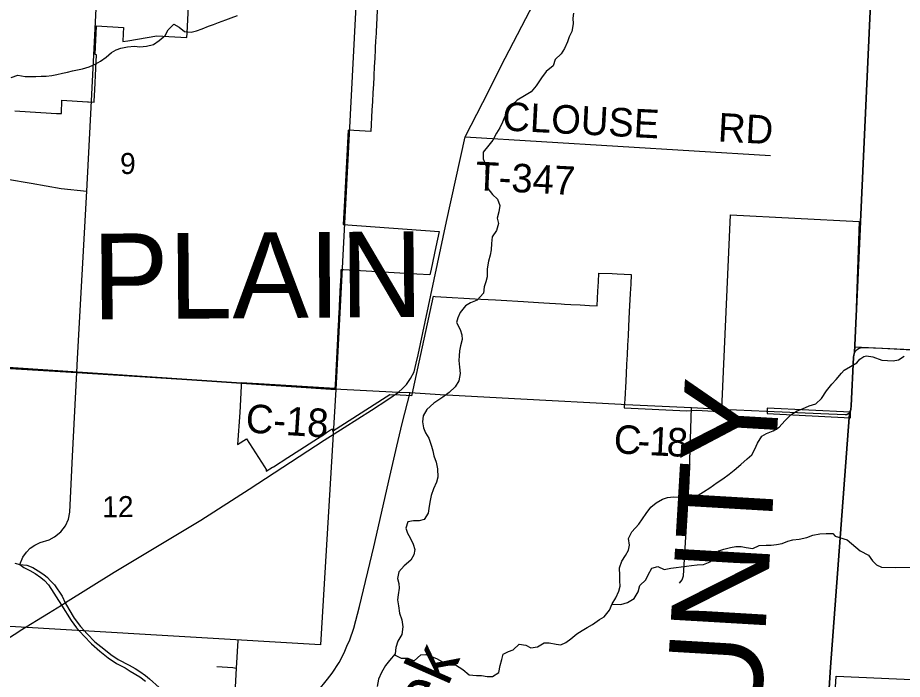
# Model space of a CAD drawing. Extents: x 114843 to 284848, y 317643 to 566895.
# Drawn here: x 263304 to 272607, y 433028 to 439982 of the extents above; entities that cross this region are included whole.
import ezdxf

# ---------------------------------------------------------------- set-up
doc = ezdxf.new("R2010")
doc.units = 0
for name, color, linetype in [('GM_X_City_Street', 7, 'Continuous'), ('GM_X_Corporation', 7, 'Continuous'), ('GM_X_County', 7, 'Continuous'), ('GM_X_County_Road', 7, 'Continuous'), ('GM_X_County_Road_Text', 7, 'Continuous'), ('GM_X_County_Text', 7, 'Continuous'), ('GM_X_Minor_River', 7, 'Continuous'), ('GM_X_Minor_River_Text', 7, 'Continuous'), ('GM_X_Section', 7, 'Continuous'), ('GM_X_Section_Text', 7, 'Continuous'), ('GM_X_Township', 7, 'Continuous'), ('GM_X_Township_Road', 7, 'Continuous'), ('GM_X_Township_Road_Text', 7, 'Continuous'), ('GM_X_Township_Text', 7, 'Continuous'), ('GM_X_US_Route', 7, 'Continuous')]:
    doc.layers.add(name, color=color, linetype=linetype)

msp = doc.modelspace()

# ---------------------------------------------------------------- linework, layer by layer
at = {"layer": 'GM_X_City_Street'}
for points in [[(261899.5, 438455.7), (261915.6, 438454.9), (261994.3, 438435.8), (262164.5, 438380.4), (262300.5, 438347.4), (262402.5, 438336.9), (262708.2, 438327.8), (262781.8, 438321.3), (262946.1, 438306.8), (263195.3, 438286), (263444.6, 438242.5), (263762, 438188.3), (264029.3, 438158.7)], [(270264.6, 434037.1), (270290.5, 434072.6), (270307.3, 434113.8), (270366.3, 435108.7), (270389.1, 435883.6)], [(263272.8, 434250), (263327.4, 434234.9)], [(263327.4, 434234.9), (263367.3, 434202.4), (263429.9, 434172.6), (263487.5, 434138.8), (263546.2, 434098.9), (263584.7, 434067), (263627.3, 434021), (263762.8, 433807.5)], [(263327.4, 434234.9), (263399.2, 434227.9), (263462.7, 434203.4), (263520.4, 434169.6), (263579.1, 434129.7), (263617.6, 434097.8), (263645.4, 434066.3), (263690.8, 434019.3), (263772.4, 433901.9), (263802.3, 433832.3)], [(263762.8, 433807.5), (263867.7, 433647.2), (263920.6, 433569), (263997.8, 433484), (264078.9, 433399), (264169.1, 433322.1), (264256.2, 433252.2), (264341.2, 433194.5), (264432.2, 433147.8), (264486.8, 433115), (264588.9, 433053.3), (264648.7, 433008.4)], [(263802.3, 433832.3), (263841, 433765.1), (263897.8, 433668.8), (263962.9, 433581.9), (264033, 433506.4), (264114.2, 433421.4), (264210.1, 433346.5), (264283.3, 433289.9), (264359.6, 433234.3), (264477.6, 433177.9), (264539.2, 433143), (264587.3, 433110.1), (264646.8, 433068.9), (264690.8, 433033.9), (264790.3, 432941)], [(265618.6, 433435.2), (265600.6, 433143.9), (265587.8, 432876.8), (265593.6, 432819.2), (265614, 432769.7), (265653.4, 432712.3), (265997.2, 432393.2)], [(265396.5, 433161.2), (265565.7, 433150.4), (265600.6, 433143.9)]]:
    msp.add_lwpolyline(points, dxfattribs=at)
at = {"layer": 'GM_X_Corporation'}
for points in [[(267087.7, 440131.1), (267072.9, 439834.8), (267072.2, 439821.4), (267067.9, 439736.3), (267064.5, 439667.7), (267063.4, 439646.4), (267058.6, 439556.5), (267053.7, 439464.6), (267048.9, 439374.7), (267048, 439358.7), (267044, 439282.9), (267039.2, 439193), (267034.3, 439101.1), (267029.5, 439011.2), (267017.6, 438787.5), (266779.3, 438800.1), (266758.5, 438397), (266741.1, 438057.7), (266728.2, 437807.6), (267735.1, 437736.3), (267700.8, 437573), (267651.7, 437338.9), (267639.4, 437280.1), (267501.7, 437288), (266730.5, 437332.2), (266703.7, 437332.6), (266701.2, 437283.3), (266700.5, 437270.1), (266692.3, 437109.9), (266691.7, 437098.6), (266688.1, 437028.7), (266684.5, 436958.7), (266682.7, 436923.8), (266680.9, 436888.8), (266677.3, 436818.9), (266676.7, 436806.6), (266673.7, 436749), (266670.3, 436682.7), (266666.6, 436609.2), (266663, 436539.2), (266659.4, 436469.3), (266655.8, 436399.4), (266652.2, 436329.5), (266641.7, 436124.7), (266639.6, 436084.7), (265894.5, 436131.7), (265654.8, 436145.3), (265653.4, 436108.8), (265639.4, 435832.5), (265614.1, 435495.6), (265710.8, 435556.4), (265900.9, 435259.9), (265918, 435231.8), (265917.4, 435214.1), (265985.1, 435257.9), (265994.1, 435262.7), (266143.7, 435359.1), (266270.3, 435440.6), (266418.1, 435535.7), (266521.9, 435602.5), (266552.5, 435622.8), (266583.7, 435642.1), (266615.5, 435660.6), (266614.1, 435635.9), (267180, 435997.5), (267218.1, 436022.2), (267324.9, 436019.3), (267388.7, 436014.7), (267449.5, 436010.1), (267452.2, 436021.7), (267462.2, 436071.7), (267675, 437054.4), (267695.3, 437053.2), (268172.6, 437025), (268327.3, 437015.8), (268388.3, 437012.2), (268621.8, 436998.4), (268671.7, 436995.4), (268836.5, 436985.7), (269019.2, 436974.9), (269055.7, 436972.7), (269119, 436969), (269218.9, 436963.1), (269318.7, 436957.1), (269397.5, 436952.5), (269405.7, 437109.4), (269410.7, 437204.3), (269415.6, 437298.2), (269556.6, 437291.8), (269606.5, 437289.5), (269756.4, 437282.6), (269751.1, 437181.8), (269745.8, 437081.9), (269735.9, 436892.1), (269727.8, 436738.3), (269722.6, 436638.5), (269717.3, 436538.6), (269712.1, 436438.7), (269706.9, 436338.9), (269701.6, 436239), (269693.9, 436092.2), (269691.3, 436042.3), (269687.2, 435962.4), (269686, 435941.6), (269682.2, 435882.6), (270339.4, 435849.1), (270444.4, 435856.2), (270618.3, 435847.8), (270706.4, 435843.5), (270708.2, 435871.7), (270800.7, 437909.8), (272152.6, 437840), (272105.7, 436527.8), (272105.5, 436523.5), (272324, 436513), (272548.2, 436502.1), (272697.8, 436494.7)], [(263271.9, 439002.3), (263326.8, 438999.2), (263381.7, 438996), (263436.6, 438992.8), (263491.6, 438989.6), (263546.5, 438986.4), (263601.4, 438983.2), (263656.3, 438980.1), (263711.2, 438976.9), (263763.3, 438973.9), (263766.5, 439114.2), (264036.1, 439098.6), (264046.7, 439097.9), (264106.7, 439095.5), (264107.2, 439104.3), (264113.4, 439223.3), (264125.1, 439447.9), (264132.7, 439593.1), (264117.9, 439596.3), (264125.8, 439748.4), (264129.2, 439813.5), (264133.5, 439896.2), (264417.9, 439879.7), (264414.5, 439815.5), (264410.2, 439731.9), (264460.7, 439740.4), (264768.7, 439792.8), (265081.8, 439774.6), (265084.2, 439820.4), (265099, 440103.9)]]:
    msp.add_lwpolyline(points, dxfattribs=at)
msp.add_lwpolyline([(271183.8, 435820.4), (271183.8, 435820.4), (272060.4, 435777.9), (272063.4, 435835), (271185.6, 435879)], close=True, dxfattribs=at)
at = {"layer": 'GM_X_County'}
for points in [[(271110.5, 419515.8), (271446.2, 426073.3), (271480.2, 426737.4), (271632.6, 429712.7), (271638, 429845.9), (271642.7, 429930.4), (271722.3, 431381.8), (271782.8, 432205.5), (271836.5, 432936.1), (271852.7, 433156.8), (272049.4, 435779.9), (272053.8, 435839.1), (272060.3, 435850.4), (272064.3, 435866.7), (272067.4, 435903.3), (272094.8, 436415.4), (272096.7, 436435.6), (272102.7, 436462.6), (272491.7, 444939.7), (272571.6, 446333.3), (272606.1, 446826.4), (272700.7, 448595.9)], [(272491.7, 444939.7), (272102.7, 436462.6), (272096.7, 436435.6), (272094.8, 436415.4), (272067.4, 435903.3), (272064.3, 435866.7), (272060.3, 435850.4), (272053.8, 435839.1), (272049.4, 435779.9), (271852.7, 433156.8), (271836.5, 432936.1), (271782.8, 432205.5), (271722.3, 431381.8), (271642.7, 429930.4), (271638, 429845.9), (271632.6, 429712.7), (271480.2, 426737.4), (271446.2, 426073.3), (271110.5, 419515.8)]]:
    msp.add_lwpolyline(points, dxfattribs=at)
at = {"layer": 'GM_X_County_Road'}
for p, q in [((267309.6, 436045.6), (267430.2, 436042.2)), ((267430.2, 436042.2), (267746.4, 436022.6)), ((270705.4, 435868.9), (271179.9, 435846.9))]:
    msp.add_line(p, q, dxfattribs=at)
for points in [[(258503.4, 436583.9), (259096.5, 436546.6), (260365, 436468.4), (261212, 436420.1), (261860.1, 436379.8), (262582.2, 436334.9), (263925.4, 436251.7)], [(272103.9, 436459.8), (272118.3, 436482.7), (272134.7, 436497.9), (272151.3, 436507.3), (272167.3, 436513.7), (272185.9, 436516.4), (272217.1, 436516.1), (272389.9, 436507), (273164, 436466), (273474.2, 436452.4)], [(272055, 435836.3), (272061.5, 435847.6), (272065.5, 435863.9), (272068.5, 435900.5), (272095.9, 436412.6), (272097.9, 436432.8), (272103.9, 436459.8)], [(263925.4, 436251.7), (265414.4, 436158.4), (265656, 436142.5), (265724.6, 436138)], [(265724.6, 436138), (266473.7, 436088.7), (266620.5, 436081.2)], [(265729.4, 432104.8), (265997.2, 432393.2), (266459.7, 432901.9), (266563.4, 433030.2), (266611.2, 433090.9), (266682.9, 433204.1), (266735.8, 433306.4), (266766.2, 433376.4), (266796.5, 433442.4), (266839.9, 433566.1), (266898.6, 433794.7), (267048.4, 434421), (267216.1, 435160.1), (267291.6, 435477.3), (267346.3, 435715.8), (267430.2, 436042.2)], [(266620.5, 436081.2), (266636.2, 436080.3), (267309.6, 436045.6)], [(267746.4, 436022.6), (267878.2, 436014.4), (268594.3, 435975.2), (269648.8, 435919.8)], [(269648.8, 435919.8), (269696.2, 435917.3), (270389.1, 435883.6), (270705.4, 435868.9)], [(271179.9, 435846.9), (271749.2, 435820.4), (272005.6, 435811.1), (272023.2, 435812.9), (272038.8, 435822), (272048.5, 435830.1), (272055, 435836.3)]]:
    msp.add_lwpolyline(points, dxfattribs=at)
at = {"layer": 'GM_X_Minor_River'}
for points in [[(265311.1, 439893), (265363.1, 439911.1), (265417.2, 439931.2), (265491.3, 439961.3), (265549.4, 439981.4), (265615.5, 440005.6)], [(269150.5, 440030.4), (269140.5, 439978.3), (269146.6, 439916.2), (269130.7, 439838), (269104.7, 439779.8), (269084.7, 439727.7), (269054.7, 439659.6), (269018.7, 439601.4), (268956.6, 439541.2), (268934.6, 439477), (268860.6, 439416.8), (268812.5, 439348.6), (268754.5, 439266.4), (268702.5, 439204.2), (268632.4, 439162.1), (268556.3, 439115.9), (268506.2, 439069.7), (268456.2, 438993.5), (268422.2, 438937.4), (268402.2, 438883.2), (268374.2, 438823.1), (268340.2, 438768.9), (268300.2, 438694.7), (268258.2, 438642.6), (268200.1, 438568.4), (268198.2, 438500.2), (268230.3, 438420.1), (268228.4, 438344), (268240.5, 438253.8), (268248.6, 438187.7), (268296.8, 438123.7), (268350.9, 438075.6), (268375, 438007.6), (268365.1, 437941.4), (268345.1, 437875.3), (268359.2, 437819.2), (268339.2, 437747), (268293.2, 437678.8), (268285.3, 437608.7), (268283.3, 437542.6), (268273.4, 437484.5), (268255.4, 437424.3), (268239.5, 437344.1), (268239.5, 437260), (268227.6, 437205.9), (268209.6, 437153.8), (268201.7, 437085.6), (268135.6, 437013.4), (268065.5, 436985.2), (268013.4, 436955.1), (267957.4, 436884.9), (267931.4, 436828.8), (267919.4, 436778.7), (267957.6, 436704.6), (267975.6, 436648.5), (267977.7, 436598.4), (267959.7, 436532.3), (267949.8, 436480.1), (267945.8, 436428), (267943.9, 436378), (267950, 436307.8), (267958, 436241.7), (267942.1, 436165.6), (267906.1, 436103.4), (267840, 436041.2), (267773.9, 435995), (267679.8, 435928.8), (267607.7, 435862.5), (267567.7, 435798.4), (267561.8, 435734.2), (267569.8, 435670.1), (267594, 435620.1), (267626.1, 435564), (267656.2, 435479.9), (267670.3, 435427.8), (267680.4, 435375.7), (267704.5, 435311.6), (267718.6, 435239.5), (267720.7, 435153.4), (267706.7, 435101.2), (267676.7, 435031.1), (267650.7, 434960.9), (267636.8, 434888.8), (267628.8, 434824.6), (267620.9, 434774.5), (267578.8, 434708.3), (267524.8, 434694.2), (267464.7, 434694.1), (267406.5, 434684.1), (267384.6, 434615.9), (267404.7, 434563.8), (267432.8, 434513.8), (267462.9, 434449.7), (267479, 434393.6), (267469, 434337.5), (267437, 434279.3), (267366.9, 434219.1), (267310.9, 434156.9)], [(263233.6, 439353.2), (263305.7, 439377.3), (263381.8, 439365.4), (263496.1, 439365.6), (263550.2, 439367.7), (263602.3, 439367.7), (263664.4, 439375.8), (263714.5, 439385.9), (263774.6, 439398), (263826.7, 439408.1), (263880.7, 439422.2), (263932.8, 439434.3), (263986.9, 439444.4), (264055, 439464.5), (264125.1, 439496.7), (264175.2, 439524.8), (264235.3, 439568.9), (264289.3, 439615.1), (264339.4, 439643.2), (264389.5, 439663.3), (264457.6, 439675.4), (264533.7, 439683.5), (264589.9, 439677.6), (264660, 439681.7), (264732.1, 439699.8), (264790.2, 439742), (264854.3, 439796.2), (264886.3, 439856.3), (264946.3, 439914.5), (265002.5, 439884.5), (265058.6, 439836.5), (265128.8, 439830.6), (265184.9, 439844.7), (265245, 439866.8), (265311.1, 439893)], [(271996.1, 436277.6), (272128.6, 436355.6), (272160.6, 436391.7), (272202.6, 436421.9), (272230.6, 436428), (272296.8, 436416.1), (272391, 436382.3), (272511.2, 436374.5), (272567.3, 436384.7), (272625.3, 436424.9)], [(267264.9, 433285.3), (267335.9, 433251.3), (267406, 433251.4), (267472.2, 433223.4), (267542.2, 433283.6), (267594.3, 433289.7), (267646.5, 433271.7), (267706.6, 433247.8), (267772.8, 433211.8), (267840.9, 433179.8), (267909.1, 433179.9), (267983.3, 433129.9), (268051.5, 433073.9), (268127.6, 433066), (268179.7, 433066.1), (268241.9, 433056.1), (268298, 433058.2), (268362.1, 433100.4), (268378, 433172.5), (268394, 433236.7), (268407.9, 433290.8), (268464, 433320.9), (268514.1, 433337), (268576.2, 433397.2), (268646.3, 433385.3), (268698.4, 433359.3), (268768.6, 433369.4), (268840.7, 433411.6), (268892.8, 433411.7), (268964.9, 433395.7), (269017, 433391.8), (269069.1, 433413.9), (269119.2, 433452.1), (269183.3, 433506.2), (269239.3, 433540.4), (269293.4, 433572.5), (269349.5, 433604.6), (269421.6, 433656.8), (269471.6, 433683), (269527.7, 433753.2), (269555.7, 433821.3), (269595.7, 433885.5), (269625.7, 433953.7), (269639.6, 434007.8), (269637.6, 434061.9), (269635.5, 434118), (269631.4, 434200.1), (269655.4, 434270.3), (269695.4, 434330.5), (269727.4, 434386.6), (269737.4, 434438.7), (269727.3, 434508.9), (269763.3, 434577), (269835.4, 434659.3), (269873.4, 434715.4), (269911.4, 434769.6), (269963.4, 434835.8), (270017.5, 434881.9), (270083.6, 434922.1), (270135.7, 434940.2), (270199.8, 434946.3), (270275.9, 434942.4), (270344.1, 434942.5), (270408.2, 434948.6), (270458.3, 434964.7), (270514.4, 434998.8), (270582.4, 435041), (270660.5, 435095.2), (270718.6, 435133.4), (270784.7, 435183.5), (270836.8, 435225.7), (270906.8, 435285.9), (270974.9, 435344.1), (271025, 435388.2), (271057, 435446.4), (271083, 435510.6), (271129, 435582.8), (271179, 435612.9), (271247.2, 435641), (271311.2, 435679.2), (271371.3, 435743.4), (271433.3, 435807.6), (271501.4, 435849.8), (271557.5, 435871.9), (271625.6, 435902), (271695.7, 435924.2), (271755.8, 435978.3), (271807.8, 436058.6), (271863.9, 436128.8), (271911.9, 436180.9), (271968, 436245.1), (271996.1, 436277.6)], [(269554, 433817.3), (269647.9, 433815.4), (269718, 433833.6), (269786.1, 433875.7), (269830.1, 433947.9), (269848.1, 434014.1), (269908.1, 434072.3), (269934.1, 434126.4), (269974.1, 434196.6), (270034.2, 434214.7), (270102.4, 434182.7), (270172.5, 434194.9), (270228.6, 434203), (270282.7, 434209), (270338.8, 434217.1), (270390.9, 434223.2), (270449, 434231.3), (270517.1, 434233.4), (270587.3, 434263.6), (270627.3, 434323.7), (270677.3, 434377.9), (270729.4, 434394), (270799.5, 434412.1), (270855.6, 434422.2), (270911.7, 434422.3), (270965.8, 434412.4), (271034, 434404.4), (271100.1, 434432.6), (271176.2, 434436.7), (271228.3, 434438.7), (271284.5, 434444.8), (271344.6, 434456.9), (271402.7, 434479.1), (271456.7, 434493.2), (271522.9, 434499.3), (271601, 434517.4), (271665.1, 434541.5), (271739.2, 434557.7), (271807.4, 434561.8), (271877.5, 434561.9), (271900.1, 434531)], [(271900.1, 434531), (272025.9, 434495.5), (272164.4, 434379.5), (272252.6, 434333.6), (272292.8, 434271.6), (272335, 434231.6), (272389.1, 434205.7), (272537.4, 434202), (272687.6, 434206.4)], [(267310.9, 434156.9), (267298.9, 434086.8), (267311, 434034.7), (267317.1, 433984.6), (267305.1, 433914.5), (267297.2, 433862.4), (267307.3, 433798.3), (267319.4, 433722.1), (267343.5, 433652), (267355.6, 433579.9), (267343.6, 433497.7), (267301.6, 433427.6), (267281.7, 433361.4), (267273.7, 433295.3), (267213.7, 433227.1), (267171.6, 433172.9), (267129.6, 433100.7), (267097.6, 433028.5), (267083.7, 432950.4)]]:
    msp.add_lwpolyline(points, dxfattribs=at)
at = {"layer": 'GM_X_Section'}
for points in [[(261500.3, 441795.7), (266934.4, 441518.5), (266649.3, 436074.4), (261216.9, 436437.6)], [(266649.3, 436074.4), (266488.8, 433389.9), (263752.9, 433550.4), (261089.3, 433710.6), (261216.9, 436437.6)], [(271909.6, 433061.9), (274769.1, 432935.5), (277511.5, 432834.6), (277840.2, 432818.3), (277710.3, 429735), (271726.5, 429978.5), (271811.2, 431372.9)]]:
    msp.add_lwpolyline(points, close=True, dxfattribs=at)
at = {"layer": 'GM_X_Township'}
for points in [[(271110.5, 419515.8), (271446.2, 426073.3), (271480.2, 426737.4), (271632.6, 429712.7), (271638, 429845.9), (271642.7, 429930.4), (271722.3, 431381.8), (271782.8, 432205.5), (271836.5, 432936.1), (271852.7, 433156.8), (272049.4, 435779.9), (272053.8, 435839.1), (272060.3, 435850.4), (272064.3, 435866.7), (272067.4, 435903.3), (272094.8, 436415.4), (272096.7, 436435.6), (272102.7, 436462.6), (272491.7, 444939.7), (272571.6, 446333.3), (272606.1, 446826.4), (276099.4, 446655.7)], [(272491.7, 444939.7), (272102.7, 436462.6), (272096.7, 436435.6), (272094.8, 436415.4), (272067.4, 435903.3), (272064.3, 435866.7), (272060.3, 435850.4), (272053.8, 435839.1), (272049.4, 435779.9), (271852.7, 433156.8), (271836.5, 432936.1), (271782.8, 432205.5), (271722.3, 431381.8), (271642.7, 429930.4), (271638, 429845.9), (271632.6, 429712.7), (271480.2, 426737.4), (271446.2, 426073.3), (271110.5, 419515.8)]]:
    msp.add_lwpolyline(points, dxfattribs=at)
at = {"layer": 'GM_X_Township_Road'}
for p, q in [((264029.3, 438158.7), (264079.1, 439109.9)), ((268011.2, 438730.9), (271220.5, 438534.2)), ((263933.4, 436398.3), (264029.3, 438158.7))]:
    msp.add_line(p, q, dxfattribs=at)
for points in [[(264079.1, 439109.9), (264118.8, 439865.7), (264205.1, 441651)], [(263327.4, 434234.9), (263358.4, 434311.6), (263394.6, 434363.4), (263435.8, 434405.2), (263483.8, 434438.8), (263540, 434464.1), (263634.5, 434494.7), (263692.5, 434525), (263756.9, 434577), (263806.3, 434640.5), (263839, 434710.5), (263853.4, 434783.7), (263881.5, 435372.2), (263925.4, 436251.7), (263933.4, 436398.3)]]:
    msp.add_lwpolyline(points, dxfattribs=at)
at = {"layer": 'GM_X_US_Route'}
msp.add_line((267309.6, 436045.6), (267348.9, 436084.8), dxfattribs=at)
for points in [[(268193.7, 439092.1), (268428.6, 439557.2), (268647.1, 439972.4), (268838.5, 440338.4)], [(267588.2, 436785.4), (267813.2, 437841), (268011.2, 438730.9), (268193.7, 439092.1)], [(267348.9, 436084.8), (267392.1, 436127.8), (267434.7, 436191.3), (267471.5, 436261.4), (267494.8, 436350.6), (267514.3, 436438.8), (267588.2, 436785.4)], [(266738.5, 435674.9), (267023.2, 435857.7), (267196.1, 435970.3), (267253.5, 436007.7), (267309.6, 436045.6)], [(263806.7, 433835.1), (264316.5, 434155.6), (265231, 434699.2), (265739.1, 435027.9), (266528.3, 435540), (266738.5, 435674.9)], [(263628.7, 433724.5), (263762.8, 433807.5), (263802.3, 433832.3), (263806.7, 433835.1)], [(263315.8, 433530.6), (263329.3, 433539), (263628.7, 433724.5)], [(262588.1, 433068.2), (262779.7, 433191), (262913.4, 433275.6), (263315.8, 433530.6)]]:
    msp.add_lwpolyline(points, dxfattribs=at)

# ---------------------------------------------------------------- texts
at = {"layer": 'GM_X_County_Road_Text'}
for s, height, rotation, p in [('C-18', 300.01, 356.30555, (265694.8, 435623.4)), ('C', 300, 356.24004, (269564.6, 435406.7)), ('1', 300, 357.29723, (269939.5, 435384.1)), ('8', 300, 357.34204, (270124.4, 435375.4)), ('-', 300, 357.1986, (269815.9, 435390.2))]:
    msp.add_text(s, height=height, rotation=rotation, dxfattribs=at).set_placement(p)
at = {"layer": 'GM_X_County_Text'}
msp.add_text('FRANKLIN COUNTY', height=1000.048, rotation=86.64332, dxfattribs=at).set_placement((270581.7, 423547.3))
at = {"layer": 'GM_X_Minor_River_Text'}
msp.add_text('Creek', height=500.01, rotation=66.28961, dxfattribs=at).set_placement((267243.3, 431618.1))
at = {"layer": 'GM_X_Section_Text'}
for s, height, rotation, p in [('9', 221, 0.41591, (264381.3, 438338.7)), ('12', 221.01, 0.41585, (264194.1, 434730.7))]:
    msp.add_text(s, height=height, rotation=rotation, dxfattribs=at).set_placement(p)
at = {"layer": 'GM_X_Township_Road_Text'}
for s, rotation, p in [('CLOUSE', 357.04942, (268395.8, 438797.9)), ('RD', 356.96285, (270662.9, 438682.3)), ('T-347', 357.03271, (268111.8, 438171.2))]:
    msp.add_text(s, height=300.01, rotation=rotation, dxfattribs=at).set_placement(p)
at = {"layer": 'GM_X_Township_Text'}
msp.add_text('PLAIN', height=900.03, rotation=0.41588, dxfattribs=at).set_placement((264091.3, 436811.5))

doc.saveas('drawing.dxf')
